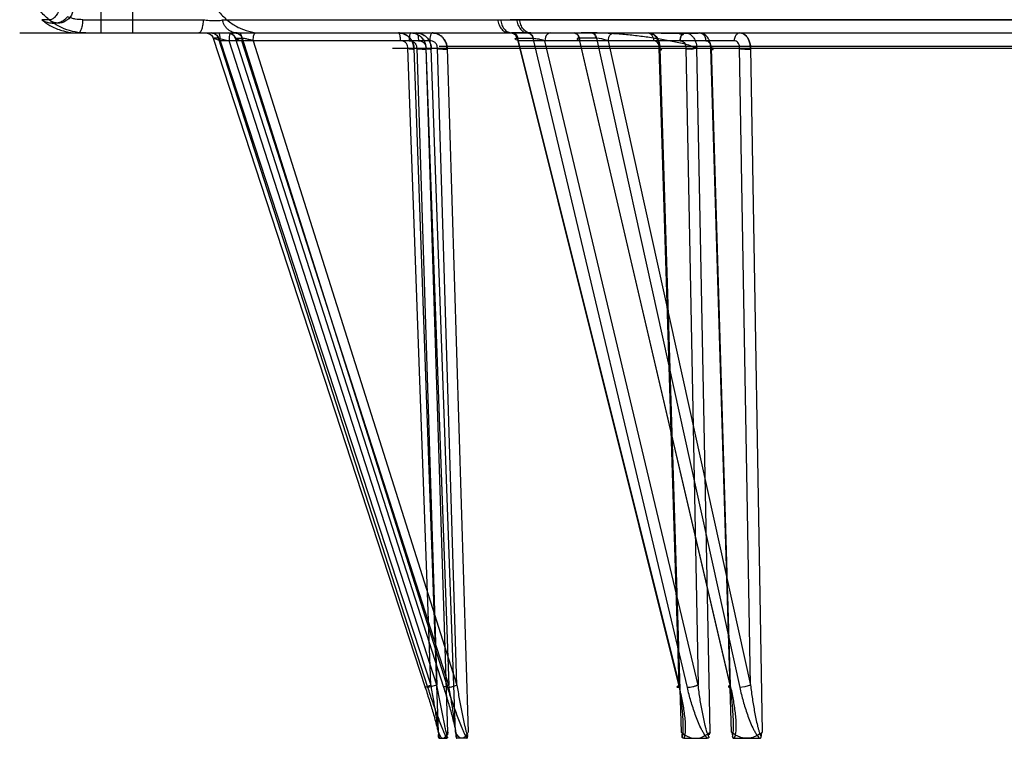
# Model space of a CAD drawing. Header units: millimetres. Extents: x 0 to 297, y 0 to 210.
# Tile 317 of 499: x 144.218 to 144.658, y 159.66 to 159.981. Entities that reach past the tile are written whole.
import ezdxf

# ---------------------------------------------------------------- set-up
doc = ezdxf.new("R2010")
doc.units = ezdxf.units.MM
doc.header["$LTSCALE"] = 16.335
doc.layers.add('INTFCLR_144815', color=7, linetype='CONTINUOUS')
doc.layers.add('INTFCLR_72935', color=7, linetype='CONTINUOUS')

msp = doc.modelspace()

# ---------------------------------------------------------------- linework, layer by layer
at = {"layer": 'INTFCLR_144815', "color": 9, "linetype": 'Continuous'}
for p, q in [((144.25424, 160.00322), (144.25425, 159.97546)), ((144.26864, 159.97546), (144.26865, 160.00322)), ((144.23127, 159.98129), (144.22801, 159.98131)), ((144.24622, 159.98137), (144.30009, 159.98137)), ((144.3087, 159.98137), (144.43292, 159.98137)), ((144.43292, 159.98137), (144.44015, 159.98137)), ((144.44015, 159.98137), (144.68541, 159.98137)), ((144.21806, 159.97546), (145.30082, 159.97546)), ((144.4379, 159.97546), (144.43779, 159.97546)), ((144.44505, 159.97546), (144.4379, 159.97546)), ((144.44517, 159.97546), (144.44505, 159.97546)), ((144.44642, 159.97546), (144.44533, 159.97546)), ((144.30767, 159.972), (144.3045, 159.97307)), ((144.30452, 159.97307), (144.39926, 159.68311)), ((144.30687, 159.97307), (144.30452, 159.97307)), ((144.40048, 159.68311), (144.30687, 159.97307)), ((144.3069, 159.97307), (144.31159, 159.972)), ((144.30767, 159.972), (144.40171, 159.68419)), ((144.40133, 159.972), (144.30767, 159.972)), ((144.4045, 159.68419), (144.31159, 159.972)), ((144.4076, 159.68311), (144.31443, 159.97307)), ((144.31443, 159.97307), (144.3175, 159.97307)), ((144.40976, 159.68419), (144.31728, 159.972)), ((144.3175, 159.97307), (144.40919, 159.68311)), ((144.32238, 159.972), (144.41339, 159.68419)), ((145.13576, 159.96945), (144.40555, 159.96945)), ((144.44022, 159.97307), (144.44027, 159.97307)), ((144.44027, 159.97307), (144.51269, 159.68311)), ((144.44027, 159.97307), (144.44742, 159.97307)), ((144.44085, 159.972), (144.51273, 159.68419)), ((144.53734, 159.972), (144.44085, 159.972)), ((144.51638, 159.68311), (144.44742, 159.97307)), ((144.44742, 159.97307), (144.44748, 159.97307)), ((144.5212, 159.68419), (144.45275, 159.972)), ((144.46807, 159.97307), (144.46801, 159.97307)), ((144.53584, 159.68311), (144.46807, 159.97307)), ((144.47574, 159.97307), (144.46807, 159.97307)), ((144.53555, 159.68419), (144.46828, 159.972)), ((144.47574, 159.97307), (144.5398, 159.68311)), ((144.4758, 159.97307), (144.47574, 159.97307)), ((144.47811, 159.97281), (144.4758, 159.97307)), ((144.48104, 159.972), (144.47811, 159.97281)), ((144.48104, 159.972), (144.54463, 159.68419)), ((144.38456, 159.96871), (144.74099, 159.96871)), ((144.40171, 159.68419), (144.39153, 159.96862)), ((144.39417, 159.96871), (144.4051, 159.66322)), ((144.39544, 159.96862), (144.4045, 159.68419)), ((144.39958, 159.96862), (144.40976, 159.68419)), ((144.40935, 159.66322), (144.39961, 159.96871)), ((144.41285, 159.66322), (144.40193, 159.96871)), ((144.41339, 159.68419), (144.40467, 159.96862)), ((144.40901, 159.96871), (144.41838, 159.66322)), ((144.51273, 159.68419), (144.50381, 159.96862)), ((144.50404, 159.96871), (144.51361, 159.66322)), ((144.51567, 159.96862), (144.5212, 159.68419)), ((144.5265, 159.66322), (144.52055, 159.96871)), ((144.53606, 159.66322), (144.52688, 159.96871)), ((144.52699, 159.96862), (144.53555, 159.68419)), ((144.54463, 159.68419), (144.5397, 159.96862)), ((144.54458, 159.96871), (144.54988, 159.66322)), ((144.4045, 159.68419), (144.40048, 159.68311)), ((144.54207, 159.68337), (144.5398, 159.68311)), ((144.54463, 159.68419), (144.54207, 159.68337))]:
    msp.add_line(p, q, dxfattribs=at)
at = {"layer": 'INTFCLR_144815', "color": 7, "linetype": 'Continuous'}
for p, q in [((144.39153, 159.96862), (144.39424, 159.96871)), ((144.39544, 159.96862), (144.39961, 159.96871)), ((144.39958, 159.96862), (144.40193, 159.96871)), ((144.39958, 159.96862), (144.40193, 159.96871)), ((144.40467, 159.96862), (144.40901, 159.96871)), ((144.50381, 159.96862), (144.50491, 159.96869)), ((144.50381, 159.96862), (144.50491, 159.96869)), ((144.51567, 159.96862), (144.52055, 159.96871)), ((144.5397, 159.96862), (144.54458, 159.96871))]:
    msp.add_line(p, q, dxfattribs=at)
at = {"layer": 'INTFCLR_144815', "color": 6, "linetype": 'Continuous'}
for p, q in [((144.40525, 159.66113), (144.4052, 159.66221)), ((144.40935, 159.66322), (144.40925, 159.66203)), ((144.41285, 159.66322), (144.41299, 159.66203)), ((144.41819, 159.66113), (144.41825, 159.66221)), ((144.40525, 159.66112), (144.40525, 159.66113)), ((144.40525, 159.6611), (144.40525, 159.66111)), ((144.40525, 159.66107), (144.40525, 159.66108)), ((144.4055, 159.66046), (144.40896, 159.66046)), ((144.4092, 159.6611), (144.4092, 159.66109)), ((144.4092, 159.66107), (144.4092, 159.66106)), ((144.4092, 159.66104), (144.4092, 159.66104)), ((144.4092, 159.66103), (144.4092, 159.66102)), ((144.4092, 159.66101), (144.4092, 159.661)), ((144.4092, 159.66099), (144.4092, 159.66098)), ((144.41304, 159.66113), (144.41304, 159.66113)), ((144.41304, 159.66112), (144.41304, 159.66112)), ((144.41305, 159.66111), (144.41305, 159.66111)), ((144.41305, 159.66109), (144.41305, 159.66109)), ((144.41305, 159.66108), (144.41305, 159.66107)), ((144.41305, 159.66107), (144.41305, 159.66106)), ((144.41305, 159.66105), (144.41305, 159.66104)), ((144.41305, 159.66104), (144.41305, 159.66103)), ((144.41305, 159.66102), (144.41305, 159.66101)), ((144.41309, 159.6608), (144.41309, 159.66078)), ((144.41786, 159.66046), (144.41337, 159.66046)), ((144.51481, 159.66046), (144.5253, 159.66046)), ((144.52605, 159.6611), (144.52605, 159.66109)), ((144.53734, 159.66046), (144.5486, 159.66046))]:
    msp.add_line(p, q, dxfattribs=at)
for points in [[(144.4055, 159.66046), (144.40548, 159.66047), (144.40547, 159.66047), (144.40546, 159.66047), (144.40545, 159.66048), (144.40544, 159.66048), (144.40542, 159.66049), (144.40541, 159.6605), (144.4054, 159.66051), (144.40539, 159.66052), (144.40538, 159.66053), (144.40538, 159.66054), (144.40537, 159.66055), (144.40536, 159.66057), (144.40535, 159.66058), (144.40534, 159.6606), (144.40534, 159.66061), (144.40533, 159.66063), (144.40532, 159.66065), (144.40532, 159.66066), (144.40531, 159.66068), (144.40531, 159.6607), (144.4053, 159.66072), (144.4053, 159.66073), (144.40529, 159.66075), (144.40529, 159.66077), (144.40528, 159.66079), (144.40528, 159.66081), (144.40528, 159.66083), (144.40528, 159.66085), (144.40527, 159.66086), (144.40527, 159.66088), (144.40527, 159.6609), (144.40527, 159.66092), (144.40526, 159.66093), (144.40526, 159.66095), (144.40526, 159.66097), (144.40526, 159.66098), (144.40526, 159.661), (144.40526, 159.66101), (144.40526, 159.66103), (144.40525, 159.66104), (144.40525, 159.66106)], [(144.40919, 159.66095), (144.40919, 159.66094), (144.40919, 159.66092), (144.40919, 159.66091), (144.40919, 159.6609), (144.40919, 159.66089), (144.40919, 159.66088), (144.40918, 159.66087), (144.40918, 159.66086), (144.40918, 159.66085), (144.40918, 159.66083), (144.40918, 159.66082), (144.40917, 159.66081), (144.40917, 159.6608), (144.40917, 159.66078), (144.40917, 159.66077), (144.40916, 159.66076), (144.40916, 159.66075), (144.40916, 159.66073), (144.40915, 159.66072), (144.40915, 159.66071), (144.40915, 159.66069), (144.40914, 159.66068), (144.40914, 159.66067), (144.40913, 159.66065), (144.40913, 159.66064), (144.40913, 159.66063), (144.40912, 159.66062), (144.40911, 159.6606), (144.40911, 159.66059), (144.4091, 159.66058), (144.4091, 159.66057), (144.40909, 159.66056), (144.40908, 159.66055), (144.40908, 159.66054), (144.40907, 159.66053), (144.40906, 159.66052), (144.40905, 159.66051), (144.40905, 159.6605), (144.40904, 159.6605), (144.40903, 159.66049), (144.40902, 159.66048), (144.40901, 159.66048), (144.409, 159.66047), (144.40899, 159.66047), (144.40898, 159.66047), (144.40897, 159.66047), (144.40896, 159.66046)], [(144.4092, 159.66097), (144.4092, 159.66097), (144.40919, 159.66096)], [(144.40921, 159.66113), (144.40921, 159.66113), (144.40921, 159.66112), (144.40921, 159.66112), (144.40921, 159.66111)], [(144.41305, 159.661), (144.41305, 159.66099), (144.41306, 159.66098), (144.41306, 159.66097), (144.41306, 159.66097), (144.41306, 159.66096), (144.41306, 159.66095), (144.41306, 159.66094), (144.41306, 159.66092), (144.41307, 159.66091), (144.41307, 159.6609), (144.41307, 159.66089), (144.41307, 159.66088), (144.41307, 159.66087), (144.41307, 159.66086), (144.41308, 159.66085), (144.41308, 159.66083), (144.41308, 159.66082), (144.41309, 159.66081), (144.41309, 159.6608)], [(144.41309, 159.66078), (144.41309, 159.66077), (144.4131, 159.66076), (144.4131, 159.66075), (144.41311, 159.66073), (144.41311, 159.66072), (144.41312, 159.66071), (144.41312, 159.66069), (144.41313, 159.66068), (144.41313, 159.66067), (144.41314, 159.66065), (144.41314, 159.66064), (144.41315, 159.66063), (144.41316, 159.66062), (144.41316, 159.6606), (144.41317, 159.66059), (144.41318, 159.66058), (144.41319, 159.66057), (144.41319, 159.66056), (144.4132, 159.66055), (144.41321, 159.66054), (144.41322, 159.66053), (144.41323, 159.66052), (144.41324, 159.66051), (144.41325, 159.6605), (144.41326, 159.6605), (144.41327, 159.66049), (144.41329, 159.66048), (144.4133, 159.66048), (144.41331, 159.66047), (144.41332, 159.66047), (144.41334, 159.66047), (144.41335, 159.66047), (144.41337, 159.66046)], [(144.41786, 159.66046), (144.41788, 159.66047), (144.4179, 159.66047), (144.41791, 159.66047), (144.41793, 159.66048), (144.41794, 159.66048), (144.41796, 159.66049), (144.41797, 159.6605), (144.41799, 159.66051), (144.418, 159.66052), (144.41801, 159.66053), (144.41802, 159.66054), (144.41803, 159.66055), (144.41804, 159.66057), (144.41805, 159.66058), (144.41806, 159.6606), (144.41807, 159.66061), (144.41808, 159.66063), (144.41809, 159.66065), (144.4181, 159.66066), (144.41811, 159.66068), (144.41811, 159.6607), (144.41812, 159.66072), (144.41812, 159.66073), (144.41813, 159.66075), (144.41814, 159.66077), (144.41814, 159.66079), (144.41815, 159.66081), (144.41815, 159.66083), (144.41815, 159.66085), (144.41816, 159.66086), (144.41816, 159.66088), (144.41816, 159.6609), (144.41817, 159.66092), (144.41817, 159.66093), (144.41817, 159.66095), (144.41817, 159.66097), (144.41817, 159.66098), (144.41818, 159.661), (144.41818, 159.66101), (144.41818, 159.66103), (144.41818, 159.66104)], [(144.41818, 159.66106), (144.41818, 159.66107), (144.41818, 159.66108), (144.41818, 159.6611), (144.41818, 159.66111), (144.41819, 159.66112), (144.41819, 159.66113)], [(144.51481, 159.66046), (144.51477, 159.66047), (144.51473, 159.66047), (144.51469, 159.66047), (144.51466, 159.66048), (144.51462, 159.66048), (144.51459, 159.66049), (144.51456, 159.6605), (144.51453, 159.66051), (144.5145, 159.66052), (144.51447, 159.66053), (144.51444, 159.66054), (144.51441, 159.66055), (144.51439, 159.66057), (144.51437, 159.66058), (144.51434, 159.6606), (144.51432, 159.66061), (144.5143, 159.66063), (144.51428, 159.66065), (144.51426, 159.66066), (144.51425, 159.66068), (144.51423, 159.6607), (144.51422, 159.66072), (144.5142, 159.66073), (144.51419, 159.66075), (144.51418, 159.66077), (144.51416, 159.66079), (144.51415, 159.66081), (144.51414, 159.66083), (144.51414, 159.66085), (144.51413, 159.66086), (144.51412, 159.66088), (144.51411, 159.6609), (144.51411, 159.66092), (144.5141, 159.66093), (144.5141, 159.66095), (144.51409, 159.66097), (144.51409, 159.66098), (144.51408, 159.661), (144.51408, 159.66101), (144.51408, 159.66103), (144.51407, 159.66104), (144.51407, 159.66106), (144.51407, 159.66107), (144.51406, 159.66108), (144.51406, 159.6611), (144.51406, 159.66111), (144.51406, 159.66112), (144.51406, 159.66113)], [(144.52604, 159.66107), (144.52604, 159.66106), (144.52604, 159.66105), (144.52604, 159.66104), (144.52604, 159.66104), (144.52604, 159.66103), (144.52603, 159.66102), (144.52603, 159.66101), (144.52603, 159.661), (144.52603, 159.66099), (144.52602, 159.66098), (144.52602, 159.66097), (144.52602, 159.66097), (144.52602, 159.66096), (144.52601, 159.66095), (144.52601, 159.66094), (144.52601, 159.66092), (144.526, 159.66091), (144.526, 159.6609), (144.526, 159.66089), (144.52599, 159.66088), (144.52599, 159.66087), (144.52598, 159.66086), (144.52598, 159.66085), (144.52597, 159.66083), (144.52596, 159.66082), (144.52596, 159.66081), (144.52595, 159.6608), (144.52594, 159.66078), (144.52593, 159.66077), (144.52593, 159.66076), (144.52592, 159.66075), (144.52591, 159.66073), (144.5259, 159.66072), (144.52589, 159.66071), (144.52588, 159.66069), (144.52586, 159.66068), (144.52585, 159.66067), (144.52584, 159.66065), (144.52582, 159.66064), (144.52581, 159.66063), (144.52579, 159.66062), (144.52578, 159.6606), (144.52576, 159.66059), (144.52574, 159.66058), (144.52572, 159.66057), (144.5257, 159.66056), (144.52568, 159.66055), (144.52566, 159.66054), (144.52564, 159.66053), (144.52562, 159.66052), (144.52559, 159.66051), (144.52557, 159.6605), (144.52554, 159.6605), (144.52552, 159.66049), (144.52549, 159.66048), (144.52546, 159.66048), (144.52543, 159.66047), (144.5254, 159.66047), (144.52537, 159.66047), (144.52534, 159.66047), (144.5253, 159.66046)], [(144.52605, 159.66109), (144.52604, 159.66108), (144.52604, 159.66107)], [(144.52605, 159.66113), (144.52605, 159.66113), (144.52605, 159.66112), (144.52605, 159.66112), (144.52605, 159.66111)], [(144.53654, 159.66113), (144.53654, 159.66113), (144.53654, 159.66112), (144.53654, 159.66112), (144.53654, 159.66111), (144.53654, 159.66111)], [(144.53654, 159.66109), (144.53655, 159.66109), (144.53655, 159.66108), (144.53655, 159.66107), (144.53655, 159.66107), (144.53655, 159.66106), (144.53655, 159.66105), (144.53655, 159.66104), (144.53656, 159.66104), (144.53656, 159.66103), (144.53656, 159.66102), (144.53656, 159.66101), (144.53656, 159.661), (144.53657, 159.66099), (144.53657, 159.66098), (144.53657, 159.66097), (144.53657, 159.66097), (144.53658, 159.66096), (144.53658, 159.66095), (144.53658, 159.66094), (144.53659, 159.66092), (144.53659, 159.66091), (144.5366, 159.6609), (144.5366, 159.66089), (144.5366, 159.66088), (144.53661, 159.66087), (144.53662, 159.66086), (144.53662, 159.66085), (144.53663, 159.66083), (144.53663, 159.66082), (144.53664, 159.66081), (144.53665, 159.6608), (144.53666, 159.66078), (144.53667, 159.66077), (144.53667, 159.66076), (144.53668, 159.66075), (144.53669, 159.66073), (144.53671, 159.66072), (144.53672, 159.66071), (144.53673, 159.66069), (144.53674, 159.66068), (144.53676, 159.66067), (144.53677, 159.66065), (144.53678, 159.66064), (144.5368, 159.66063), (144.53682, 159.66062), (144.53683, 159.6606), (144.53685, 159.66059), (144.53687, 159.66058), (144.53689, 159.66057), (144.53691, 159.66056), (144.53693, 159.66055), (144.53696, 159.66054), (144.53698, 159.66053), (144.537, 159.66052), (144.53703, 159.66051), (144.53706, 159.6605), (144.53708, 159.6605), (144.53711, 159.66049), (144.53714, 159.66048), (144.53717, 159.66048), (144.5372, 159.66047), (144.53724, 159.66047), (144.53727, 159.66047), (144.53731, 159.66047), (144.53734, 159.66046)], [(144.5486, 159.66046), (144.54864, 159.66047), (144.54868, 159.66047), (144.54872, 159.66047), (144.54876, 159.66048), (144.5488, 159.66048), (144.54883, 159.66049), (144.54887, 159.6605), (144.5489, 159.66051), (144.54893, 159.66052), (144.54896, 159.66053), (144.54899, 159.66054), (144.54902, 159.66055), (144.54905, 159.66057), (144.54907, 159.66058), (144.5491, 159.6606), (144.54912, 159.66061), (144.54914, 159.66063), (144.54916, 159.66065), (144.54918, 159.66066), (144.5492, 159.66068), (144.54922, 159.6607), (144.54923, 159.66072), (144.54925, 159.66073), (144.54926, 159.66075), (144.54928, 159.66077), (144.54929, 159.66079), (144.5493, 159.66081), (144.54931, 159.66083), (144.54932, 159.66085), (144.54933, 159.66086), (144.54934, 159.66088), (144.54934, 159.6609), (144.54935, 159.66092), (144.54936, 159.66093), (144.54936, 159.66095), (144.54937, 159.66097), (144.54937, 159.66098), (144.54938, 159.661), (144.54938, 159.66101), (144.54938, 159.66103), (144.54939, 159.66104), (144.54939, 159.66106), (144.54939, 159.66107), (144.54939, 159.66108), (144.5494, 159.6611), (144.5494, 159.66111), (144.5494, 159.66112), (144.5494, 159.66113)]]:
    msp.add_lwpolyline(points, dxfattribs=at)
at = {"layer": 'INTFCLR_144815', "color": 9, "linetype": 'Continuous'}
for points, knots in [([(144.24758, 159.97546), (144.24599, 159.97546), (144.2427, 159.97577), (144.23784, 159.9772), (144.23316, 159.97968), (144.22895, 159.98313), (144.22549, 159.98739), (144.22294, 159.99218), (144.22138, 159.9972), (144.22095, 160.00061), (144.22088, 160.00227)], [0, 0, 0, 0, 0.114344, 0.23554, 0.362271, 0.49263, 0.624216, 0.754317, 0.880321, 1, 1, 1, 1]), ([(144.23854, 160.00217), (144.23851, 160.00064), (144.23841, 159.99874), (144.23819, 159.99648), (144.23802, 159.99506), (144.23777, 159.99335), (144.2374, 159.99141), (144.23687, 159.98913), (144.23624, 159.98707), (144.23549, 159.98528), (144.2348, 159.98392), (144.23391, 159.9826), (144.23266, 159.98153), (144.2317, 159.98128), (144.23127, 159.98129)], [0, 0, 0, 0, 0.196594, 0.244164, 0.291096, 0.381062, 0.465492, 0.544562, 0.682215, 0.741184, 0.793241, 0.87866, 0.944484, 1, 1, 1, 1]), ([(144.30067, 160.00322), (144.30068, 160.00152), (144.301, 159.99804), (144.30239, 159.99287), (144.30477, 159.98791), (144.30809, 159.98348), (144.31216, 159.97987), (144.31674, 159.97728), (144.32151, 159.97579), (144.32472, 159.97546), (144.32628, 159.97546)], [0, 0, 0, 0, 0.121672, 0.249805, 0.381689, 0.514205, 0.644343, 0.769663, 0.888518, 1, 1, 1, 1]), ([(144.24202, 159.98683), (144.24202, 159.98627), (144.24189, 159.98508), (144.24123, 159.98333), (144.24003, 159.9817), (144.23835, 159.98045), (144.23638, 159.97981), (144.23441, 159.9798), (144.23267, 159.98033), (144.23169, 159.98094), (144.23127, 159.98128)], [0, 0, 0, 0, 0.110906, 0.234977, 0.368794, 0.506982, 0.643548, 0.773351, 0.892823, 1, 1, 1, 1]), ([(144.24622, 159.98137), (144.24511, 159.98137), (144.24344, 159.98151), (144.24116, 159.98202), (144.23998, 159.98241), (144.23935, 159.98266)], [0, 0, 0, 0, 0.472987, 0.70899, 1, 1, 1, 1]), ([(144.22801, 159.98131), (144.22855, 159.98086), (144.2294, 159.98021), (144.2306, 159.97942), (144.23232, 159.97837), (144.23464, 159.97725), (144.23743, 159.97634), (144.24049, 159.97566), (144.24272, 159.97546), (144.2442, 159.97546)], [0, 0, 0, 0, 0.119625, 0.182795, 0.245769, 0.46457, 0.620578, 0.74699, 1, 1, 1, 1]), ([(144.24622, 159.98137), (144.24618, 159.98061), (144.24606, 159.97919), (144.24562, 159.97732), (144.24512, 159.976), (144.24446, 159.97546), (144.2442, 159.97546)], [0, 0, 0, 0, 0.347872, 0.658959, 0.877636, 1, 1, 1, 1]), ([(144.30009, 159.98137), (144.30006, 159.98061), (144.29996, 159.97951), (144.2996, 159.97772), (144.29926, 159.97641), (144.29843, 159.97546), (144.29807, 159.97546)], [0, 0, 0, 0, 0.348841, 0.513651, 0.835168, 1, 1, 1, 1]), ([(144.30009, 159.98137), (144.30054, 159.9813), (144.30144, 159.98118), (144.30278, 159.98105), (144.3041, 159.98097), (144.30533, 159.98093), (144.30686, 159.98099), (144.30803, 159.98103), (144.3087, 159.98137)], [0, 0, 0, 0, 0.156466, 0.314065, 0.468054, 0.611874, 0.741624, 1, 1, 1, 1]), ([(144.31528, 159.97546), (144.31452, 159.97546), (144.31335, 159.97568), (144.31192, 159.97637), (144.31092, 159.97712), (144.31007, 159.97804), (144.30919, 159.97941), (144.30882, 159.98059), (144.3087, 159.98137)], [0, 0, 0, 0, 0.236557, 0.363034, 0.49266, 0.623444, 0.753166, 1, 1, 1, 1]), ([(144.43168, 159.98137), (144.43177, 159.9806), (144.43214, 159.97908), (144.43327, 159.97712), (144.4349, 159.97578), (144.43619, 159.97546), (144.43679, 159.97546)], [0, 0, 0, 0, 0.274485, 0.545921, 0.789531, 1, 1, 1, 1]), ([(144.43292, 159.98137), (144.43301, 159.98061), (144.43337, 159.97911), (144.43447, 159.97717), (144.43605, 159.97583), (144.43732, 159.97548), (144.4379, 159.97546)], [0, 0, 0, 0, 0.274525, 0.545792, 0.789512, 1, 1, 1, 1]), ([(144.44015, 159.98137), (144.44024, 159.98061), (144.44059, 159.97912), (144.44167, 159.97718), (144.44322, 159.97583), (144.44447, 159.97548), (144.44505, 159.97546)], [0, 0, 0, 0, 0.276278, 0.548344, 0.791333, 1, 1, 1, 1]), ([(144.44642, 159.97546), (144.44584, 159.97546), (144.44456, 159.97578), (144.44298, 159.97713), (144.44187, 159.97909), (144.44151, 159.9806), (144.44142, 159.98137)], [0, 0, 0, 0, 0.207998, 0.450597, 0.723126, 1, 1, 1, 1]), ([(144.30125, 159.97546), (144.30159, 159.97546), (144.30231, 159.97535), (144.3036, 159.9747), (144.30428, 159.97375), (144.3045, 159.97307)], [0, 0, 0, 0, 0.243107, 0.500065, 1, 1, 1, 1]), ([(144.30128, 159.97546), (144.30198, 159.97546), (144.30343, 159.97499), (144.3043, 159.97375), (144.30452, 159.97308)], [0, 0, 0, 0, 0.497091, 1, 1, 1, 1]), ([(144.30687, 159.97307), (144.30666, 159.97375), (144.30579, 159.97499), (144.30434, 159.97546), (144.30364, 159.97546)], [0, 0, 0, 0, 0.503624, 1, 1, 1, 1]), ([(144.30368, 159.97546), (144.30438, 159.97546), (144.30582, 159.97499), (144.30668, 159.97375), (144.3069, 159.97307)], [0, 0, 0, 0, 0.495475, 1, 1, 1, 1]), ([(144.30767, 159.972), (144.30767, 159.97242), (144.30762, 159.97344), (144.30748, 159.97448), (144.30712, 159.97546), (144.30688, 159.97546)], [0, 0, 0, 0, 0.35171, 0.80538, 1, 1, 1, 1]), ([(144.31121, 159.97546), (144.3119, 159.97546), (144.31334, 159.97499), (144.31419, 159.97375), (144.31441, 159.97307)], [0, 0, 0, 0, 0.494815, 1, 1, 1, 1]), ([(144.31443, 159.97307), (144.31422, 159.97374), (144.31338, 159.97498), (144.31195, 159.97546), (144.31126, 159.97546)], [0, 0, 0, 0, 0.506264, 1, 1, 1, 1]), ([(144.31238, 159.97546), (144.31225, 159.97546), (144.31196, 159.97508), (144.31169, 159.97395), (144.31159, 159.97282), (144.31159, 159.972)], [0, 0, 0, 0, 0.103117, 0.326022, 1, 1, 1, 1]), ([(144.31432, 159.97546), (144.31501, 159.97546), (144.31644, 159.97498), (144.31728, 159.97374), (144.3175, 159.97307)], [0, 0, 0, 0, 0.493736, 1, 1, 1, 1]), ([(144.31437, 159.97546), (144.31471, 159.97546), (144.31541, 159.97535), (144.31666, 159.97469), (144.31731, 159.97374), (144.31752, 159.97307)], [0, 0, 0, 0, 0.241169, 0.496266, 1, 1, 1, 1]), ([(144.31625, 159.97546), (144.31667, 159.97546), (144.3172, 159.97385), (144.31728, 159.97282), (144.31728, 159.972)], [0, 0, 0, 0, 0.334641, 1, 1, 1, 1]), ([(144.32238, 159.972), (144.32238, 159.97242), (144.32245, 159.97343), (144.32261, 159.97456), (144.32314, 159.97546), (144.3234, 159.97546)], [0, 0, 0, 0, 0.342177, 0.788271, 1, 1, 1, 1]), ([(144.38733, 159.97546), (144.3875, 159.97546), (144.38784, 159.9748), (144.38803, 159.97371), (144.38811, 159.97263), (144.38811, 159.972)], [0, 0, 0, 0, 0.144714, 0.478207, 1, 1, 1, 1]), ([(144.39282, 159.97546), (144.39265, 159.97546), (144.3923, 159.9748), (144.39212, 159.97371), (144.39204, 159.97263), (144.39204, 159.972)], [0, 0, 0, 0, 0.144714, 0.478207, 1, 1, 1, 1]), ([(144.39521, 159.97546), (144.39562, 159.97546), (144.39616, 159.97385), (144.39623, 159.97282), (144.39623, 159.972)], [0, 0, 0, 0, 0.334641, 1, 1, 1, 1]), ([(144.40235, 159.97546), (144.40194, 159.97546), (144.4014, 159.97385), (144.40133, 159.97282), (144.40133, 159.972)], [0, 0, 0, 0, 0.334641, 1, 1, 1, 1]), ([(144.43779, 159.97546), (144.43804, 159.97546), (144.43922, 159.97519), (144.43999, 159.97398), (144.44022, 159.97307)], [0, 0, 0, 0, 0.209707, 1, 1, 1, 1]), ([(144.44027, 159.97307), (144.4402, 159.97339), (144.43983, 159.97448), (144.43874, 159.97544), (144.4379, 159.97546)], [0, 0, 0, 0, 0.283607, 1, 1, 1, 1]), ([(144.44085, 159.972), (144.44085, 159.97243), (144.44073, 159.97329), (144.44016, 159.97469), (144.43912, 159.97546), (144.43847, 159.97546)], [0, 0, 0, 0, 0.284197, 0.56811, 1, 1, 1, 1]), ([(144.44505, 159.97546), (144.44559, 159.97545), (144.44675, 159.97483), (144.44727, 159.9737), (144.44742, 159.97307)], [0, 0, 0, 0, 0.455555, 1, 1, 1, 1]), ([(144.44517, 159.97546), (144.44569, 159.97545), (144.44684, 159.97482), (144.44733, 159.9737), (144.44748, 159.97307)], [0, 0, 0, 0, 0.451821, 1, 1, 1, 1]), ([(144.45513, 159.97546), (144.45466, 159.97546), (144.45317, 159.97471), (144.45275, 159.97303), (144.45275, 159.972)], [0, 0, 0, 0, 0.313641, 1, 1, 1, 1]), ([(144.46568, 159.97546), (144.46621, 159.97546), (144.46738, 159.97484), (144.46786, 159.9737), (144.46801, 159.97307)], [0, 0, 0, 0, 0.447589, 1, 1, 1, 1]), ([(144.46572, 159.97546), (144.46604, 159.97546), (144.46676, 159.97527), (144.46762, 159.97445), (144.46816, 159.9733), (144.46828, 159.97243), (144.46828, 159.972)], [0, 0, 0, 0, 0.204923, 0.449963, 0.726395, 1, 1, 1, 1]), ([(144.46807, 159.97307), (144.468, 159.9734), (144.46767, 159.97446), (144.46661, 159.97546), (144.46581, 159.97546)], [0, 0, 0, 0, 0.292825, 1, 1, 1, 1]), ([(144.47574, 159.97307), (144.47566, 159.9734), (144.47533, 159.97446), (144.47428, 159.97546), (144.47347, 159.97546)], [0, 0, 0, 0, 0.292825, 1, 1, 1, 1]), ([(144.4736, 159.97546), (144.47384, 159.97546), (144.47498, 159.97518), (144.47561, 159.97395), (144.4758, 159.97307)], [0, 0, 0, 0, 0.209539, 1, 1, 1, 1]), ([(144.48104, 159.972), (144.48104, 159.97243), (144.48117, 159.9733), (144.4818, 159.97473), (144.48291, 159.97546), (144.48359, 159.97546)], [0, 0, 0, 0, 0.27707, 0.557002, 1, 1, 1, 1]), ([(144.49885, 159.97546), (144.4995, 159.97546), (144.50092, 159.97441), (144.50123, 159.97285), (144.50123, 159.972)], [0, 0, 0, 0, 0.434497, 1, 1, 1, 1]), ([(144.52203, 159.97546), (144.52253, 159.97546), (144.52345, 159.97504), (144.52435, 159.97373), (144.52458, 159.97264), (144.52459, 159.972)], [0, 0, 0, 0, 0.320049, 0.585466, 1, 1, 1, 1]), ([(144.5399, 159.97546), (144.5394, 159.97546), (144.53847, 159.97504), (144.53757, 159.97373), (144.53734, 159.97264), (144.53734, 159.972)], [0, 0, 0, 0, 0.320049, 0.585466, 1, 1, 1, 1]), ([(144.31441, 159.97307), (144.31437, 159.97307), (144.31427, 159.97307), (144.31439, 159.97294), (144.31457, 159.97289), (144.31491, 159.97273), (144.31536, 159.97258), (144.31616, 159.97232), (144.31682, 159.97213), (144.31728, 159.972)], [0, 0, 0, 0, 0.033052, 0.055554, 0.120786, 0.229163, 0.377368, 0.559793, 1, 1, 1, 1]), ([(144.31441, 159.97307), (144.31437, 159.97307), (144.31427, 159.97307), (144.31439, 159.97294), (144.31457, 159.97289), (144.31491, 159.97273), (144.31536, 159.97258), (144.31616, 159.97232), (144.31682, 159.97213), (144.31728, 159.972)], [0, 0, 0, 0, 0.033052, 0.055554, 0.120786, 0.229163, 0.377368, 0.559793, 1, 1, 1, 1]), ([(144.32238, 159.972), (144.32187, 159.97214), (144.32087, 159.97241), (144.31926, 159.97278), (144.31815, 159.97307), (144.31752, 159.97307)], [0, 0, 0, 0, 0.3192, 0.619999, 1, 1, 1, 1]), ([(144.39153, 159.96862), (144.39154, 159.96878), (144.39151, 159.96931), (144.39127, 159.97025), (144.39029, 159.97159), (144.38894, 159.97205), (144.38811, 159.972)], [0, 0, 0, 0, 0.089805, 0.298075, 0.532533, 1, 1, 1, 1]), ([(144.39204, 159.972), (144.39225, 159.97201), (144.39289, 159.97199), (144.39393, 159.97163), (144.39512, 159.97056), (144.39548, 159.96935), (144.39544, 159.96862)], [0, 0, 0, 0, 0.120951, 0.357986, 0.592109, 1, 1, 1, 1]), ([(144.39623, 159.972), (144.39644, 159.97201), (144.39708, 159.97199), (144.39809, 159.97163), (144.39927, 159.97055), (144.39963, 159.96935), (144.39958, 159.96862)], [0, 0, 0, 0, 0.119661, 0.354934, 0.589019, 1, 1, 1, 1]), ([(144.40467, 159.96862), (144.40468, 159.96878), (144.40465, 159.96931), (144.40442, 159.97024), (144.40347, 159.97158), (144.40215, 159.97205), (144.40133, 159.972)], [0, 0, 0, 0, 0.09078, 0.300856, 0.535856, 1, 1, 1, 1]), ([(144.44085, 159.972), (144.44053, 159.97212), (144.4401, 159.97228), (144.43965, 159.97257), (144.43946, 159.97271), (144.43941, 159.97291), (144.4396, 159.97302), (144.43986, 159.97306), (144.44009, 159.97307), (144.44022, 159.97307)], [0, 0, 0, 0, 0.403257, 0.539086, 0.628046, 0.680668, 0.742778, 0.84781, 1, 1, 1, 1]), ([(144.44748, 159.97307), (144.44786, 159.97307), (144.44871, 159.973), (144.45004, 159.97277), (144.45142, 159.97244), (144.45232, 159.97215), (144.45275, 159.972)], [0, 0, 0, 0, 0.211063, 0.473065, 0.749116, 1, 1, 1, 1]), ([(144.46801, 159.97307), (144.46777, 159.97307), (144.46746, 159.97306), (144.4671, 159.97293), (144.46703, 159.97262), (144.46761, 159.97231), (144.46799, 159.97211), (144.46828, 159.972)], [0, 0, 0, 0, 0.292167, 0.370928, 0.425539, 0.622302, 1, 1, 1, 1]), ([(144.50381, 159.96862), (144.50382, 159.96878), (144.50379, 159.9693), (144.50362, 159.97021), (144.50297, 159.97147), (144.50188, 159.97205), (144.50123, 159.972)], [0, 0, 0, 0, 0.102408, 0.33664, 0.583027, 1, 1, 1, 1]), ([(144.51313, 159.972), (144.51377, 159.97205), (144.51486, 159.97147), (144.51556, 159.97007), (144.51569, 159.96914), (144.51567, 159.96862)], [0, 0, 0, 0, 0.41707, 0.663384, 1, 1, 1, 1]), ([(144.52459, 159.972), (144.5252, 159.97205), (144.52623, 159.97144), (144.52688, 159.97006), (144.52701, 159.96914), (144.52699, 159.96862)], [0, 0, 0, 0, 0.405439, 0.655111, 1, 1, 1, 1]), ([(144.5397, 159.96862), (144.53971, 159.96878), (144.5397, 159.9693), (144.53955, 159.9702), (144.53898, 159.97144), (144.53795, 159.97205), (144.53734, 159.972)], [0, 0, 0, 0, 0.105667, 0.346277, 0.595397, 1, 1, 1, 1]), ([(144.39926, 159.68311), (144.39923, 159.68311), (144.39915, 159.68311), (144.39924, 159.68323), (144.3994, 159.68329), (144.39969, 159.68344), (144.4001, 159.6836), (144.40078, 159.68387), (144.40133, 159.68406), (144.40171, 159.68419)], [0, 0, 0, 0, 0.030971, 0.052182, 0.118147, 0.231753, 0.389156, 0.57871, 1, 1, 1, 1]), ([(144.39926, 159.68311), (144.39923, 159.68311), (144.39915, 159.68311), (144.39924, 159.68323), (144.3994, 159.68329), (144.39969, 159.68344), (144.4001, 159.6836), (144.40078, 159.68387), (144.40133, 159.68406), (144.40171, 159.68419)], [0, 0, 0, 0, 0.030971, 0.052182, 0.118147, 0.231753, 0.389156, 0.57871, 1, 1, 1, 1]), ([(144.40171, 159.68419), (144.40208, 159.68216), (144.40261, 159.67912), (144.4033, 159.67508), (144.40379, 159.67207), (144.40426, 159.6691), (144.40462, 159.66666), (144.40488, 159.66474), (144.40509, 159.66307), (144.40524, 159.66187), (144.40525, 159.66113)], [0, 0, 0, 0, 0.264974, 0.396856, 0.527497, 0.656487, 0.783244, 0.84538, 0.905174, 1, 1, 1, 1]), ([(144.40921, 159.66113), (144.40881, 159.6623), (144.40845, 159.66399), (144.40786, 159.66664), (144.40735, 159.66909), (144.40655, 159.67308), (144.40559, 159.67812), (144.40486, 159.68216), (144.4045, 159.68419)], [0, 0, 0, 0, 0.156893, 0.219136, 0.346386, 0.476085, 0.737365, 1, 1, 1, 1]), ([(144.40976, 159.68419), (144.40957, 159.68412), (144.4092, 159.68399), (144.40862, 159.68377), (144.40803, 159.68352), (144.4077, 159.68338), (144.40737, 159.68313), (144.40755, 159.68311), (144.4076, 159.68311)], [0, 0, 0, 0, 0.219366, 0.430371, 0.700316, 0.875747, 0.940821, 1, 1, 1, 1]), ([(144.40976, 159.68419), (144.40957, 159.68412), (144.4092, 159.68399), (144.40862, 159.68377), (144.40803, 159.68352), (144.4077, 159.68338), (144.40737, 159.68313), (144.40755, 159.68311), (144.4076, 159.68311)], [0, 0, 0, 0, 0.219366, 0.430371, 0.700316, 0.875747, 0.940821, 1, 1, 1, 1]), ([(144.40919, 159.68311), (144.40975, 159.6831), (144.41074, 159.6834), (144.41213, 159.68377), (144.41298, 159.68405), (144.41339, 159.68419)], [0, 0, 0, 0, 0.387723, 0.699632, 1, 1, 1, 1]), ([(144.41304, 159.66113), (144.41308, 159.66233), (144.41285, 159.664), (144.41255, 159.66664), (144.41221, 159.6691), (144.41162, 159.67309), (144.41081, 159.67813), (144.41012, 159.68216), (144.40976, 159.68419)], [0, 0, 0, 0, 0.153971, 0.215808, 0.342736, 0.472574, 0.735103, 1, 1, 1, 1]), ([(144.41339, 159.68419), (144.41374, 159.68216), (144.41428, 159.67911), (144.41504, 159.67507), (144.41562, 159.67207), (144.41623, 159.6691), (144.41675, 159.66665), (144.41719, 159.66474), (144.41761, 159.66306), (144.41791, 159.66185), (144.41819, 159.66113)], [0, 0, 0, 0, 0.262498, 0.393514, 0.523585, 0.652368, 0.779419, 0.841981, 0.902478, 1, 1, 1, 1]), ([(144.51269, 159.68311), (144.51245, 159.68311), (144.51211, 159.68306), (144.51157, 159.68344), (144.51215, 159.68392), (144.51248, 159.68407), (144.51273, 159.68419)], [0, 0, 0, 0, 0.299788, 0.450758, 0.649196, 1, 1, 1, 1]), ([(144.51273, 159.68419), (144.51301, 159.68216), (144.5134, 159.67912), (144.51383, 159.67508), (144.5141, 159.67207), (144.5143, 159.6691), (144.5144, 159.66666), (144.51442, 159.66474), (144.51437, 159.66306), (144.5143, 159.66183), (144.51406, 159.66113)], [0, 0, 0, 0, 0.26495, 0.396654, 0.527025, 0.655677, 0.782085, 0.844097, 0.903884, 1, 1, 1, 1]), ([(144.5212, 159.68419), (144.52085, 159.68403), (144.52005, 159.68374), (144.51846, 159.68331), (144.51719, 159.6831), (144.51638, 159.68311)], [0, 0, 0, 0, 0.229217, 0.512255, 1, 1, 1, 1]), ([(144.52605, 159.66113), (144.52538, 159.66221), (144.52494, 159.66397), (144.52422, 159.66663), (144.52367, 159.66909), (144.52288, 159.67307), (144.52203, 159.67811), (144.52146, 159.68216), (144.5212, 159.68419)], [0, 0, 0, 0, 0.161363, 0.223969, 0.351273, 0.480498, 0.739935, 1, 1, 1, 1]), ([(144.53555, 159.68419), (144.5352, 159.68402), (144.53408, 159.68325), (144.53545, 159.68311), (144.53584, 159.68311)], [0, 0, 0, 0, 0.492403, 1, 1, 1, 1]), ([(144.53654, 159.66113), (144.53674, 159.66165), (144.5369, 159.66287), (144.53699, 159.66454), (144.53701, 159.66664), (144.53695, 159.6691), (144.53673, 159.67309), (144.53629, 159.67813), (144.53581, 159.68217), (144.53555, 159.68419)], [0, 0, 0, 0, 0.072244, 0.156026, 0.217794, 0.34438, 0.473802, 0.735571, 1, 1, 1, 1]), ([(144.54463, 159.68419), (144.54487, 159.68216), (144.54527, 159.67911), (144.5459, 159.67507), (144.54642, 159.67206), (144.547, 159.66909), (144.54755, 159.66665), (144.54804, 159.66473), (144.54855, 159.66304), (144.54897, 159.6618), (144.5494, 159.66113)], [0, 0, 0, 0, 0.260049, 0.390052, 0.519318, 0.647595, 0.774625, 0.837498, 0.898687, 1, 1, 1, 1]), ([(144.39926, 159.68311), (144.39992, 159.6811), (144.40088, 159.67808), (144.40211, 159.67405), (144.40298, 159.67106), (144.40381, 159.6681), (144.40445, 159.66566), (144.40491, 159.66375), (144.40524, 159.66219), (144.40545, 159.6611), (144.4055, 159.66046)], [0, 0, 0, 0, 0.270375, 0.404603, 0.537307, 0.668039, 0.796111, 0.858693, 0.918737, 1, 1, 1, 1]), ([(144.40896, 159.66046), (144.40836, 159.66151), (144.40769, 159.66309), (144.40664, 159.66564), (144.40569, 159.66808), (144.40422, 159.67204), (144.40247, 159.67706), (144.40113, 159.68109), (144.40048, 159.68311)], [0, 0, 0, 0, 0.148676, 0.212372, 0.341856, 0.473191, 0.736522, 1, 1, 1, 1]), ([(144.41337, 159.66046), (144.41337, 159.66156), (144.41306, 159.66313), (144.41255, 159.66565), (144.41196, 159.6681), (144.41093, 159.67207), (144.40949, 159.67709), (144.40825, 159.6811), (144.4076, 159.68311)], [0, 0, 0, 0, 0.140359, 0.202543, 0.33066, 0.462205, 0.729285, 1, 1, 1, 1]), ([(144.40919, 159.68311), (144.40983, 159.68109), (144.41082, 159.67805), (144.41221, 159.67404), (144.41329, 159.67104), (144.4144, 159.66808), (144.41538, 159.66565), (144.4162, 159.66374), (144.41693, 159.66216), (144.41748, 159.66107), (144.41786, 159.66046)], [0, 0, 0, 0, 0.262511, 0.394086, 0.525157, 0.655496, 0.784895, 0.849087, 0.911676, 1, 1, 1, 1]), ([(144.51269, 159.68311), (144.51319, 159.68111), (144.51387, 159.67809), (144.5146, 159.67405), (144.51504, 159.67106), (144.51536, 159.6681), (144.51549, 159.66566), (144.51546, 159.66375), (144.51532, 159.66217), (144.5151, 159.66105), (144.51481, 159.66046)], [0, 0, 0, 0, 0.270229, 0.403809, 0.535572, 0.665172, 0.792199, 0.854529, 0.914853, 1, 1, 1, 1]), ([(144.5253, 159.66046), (144.52475, 159.66102), (144.52399, 159.66211), (144.52307, 159.66372), (144.52211, 159.66562), (144.52105, 159.66806), (144.51954, 159.67202), (144.51793, 159.67703), (144.51687, 159.68108), (144.51638, 159.68311)], [0, 0, 0, 0, 0.096185, 0.161145, 0.226346, 0.356531, 0.486721, 0.744586, 1, 1, 1, 1]), ([(144.53734, 159.66046), (144.5379, 159.66143), (144.53811, 159.66309), (144.53825, 159.66564), (144.53819, 159.66809), (144.53787, 159.67207), (144.53713, 159.67711), (144.53631, 159.68111), (144.53584, 159.68311)], [0, 0, 0, 0, 0.146106, 0.208342, 0.335633, 0.465955, 0.730671, 1, 1, 1, 1]), ([(144.5398, 159.68311), (144.54025, 159.68108), (144.54101, 159.67804), (144.54219, 159.67403), (144.54318, 159.67103), (144.54429, 159.66806), (144.54534, 159.66563), (144.54631, 159.66373), (144.54724, 159.66212), (144.54802, 159.66102), (144.5486, 159.66046)], [0, 0, 0, 0, 0.254959, 0.38353, 0.512349, 0.641507, 0.771451, 0.837031, 0.9023, 1, 1, 1, 1])]:
    msp.add_open_spline(points, degree=3, knots=knots, dxfattribs=at)
at = {"layer": 'INTFCLR_144815', "color": 6, "linetype": 'Continuous'}
for points, knots in [([(144.22801, 159.98131), (144.22854, 159.98094), (144.22983, 159.98036), (144.23159, 159.97991), (144.23315, 159.97982), (144.23434, 159.9799), (144.23545, 159.98012), (144.23675, 159.98056), (144.23813, 159.98134), (144.239, 159.98221), (144.23935, 159.98266)], [0, 0, 0, 0, 0.156266, 0.335558, 0.437091, 0.531702, 0.622428, 0.708158, 0.863056, 1, 1, 1, 1]), ([(144.5494, 159.66113), (144.54945, 159.66149), (144.5496, 159.66215), (144.54961, 159.663), (144.54988, 159.66322)], [0, 0, 0, 0, 0.507544, 1, 1, 1, 1])]:
    msp.add_open_spline(points, degree=3, knots=knots, dxfattribs=at)
at = {"layer": 'INTFCLR_144815', "color": 7, "linetype": 'Continuous'}
for points, knots in [([(144.39417, 159.96871), (144.39415, 159.96931), (144.39395, 159.97052), (144.3932, 159.9722), (144.39208, 159.97361), (144.39066, 159.97466), (144.38906, 159.97531), (144.38791, 159.97546), (144.38733, 159.97546)], [0, 0, 0, 0, 0.171296, 0.342718, 0.513883, 0.676199, 0.83582, 1, 1, 1, 1]), ([(144.38733, 159.97546), (144.38776, 159.97546), (144.38864, 159.97538), (144.3899, 159.975), (144.39107, 159.97437), (144.39211, 159.97353), (144.39297, 159.97251), (144.39393, 159.97075), (144.39429, 159.96915), (144.39422, 159.96804)], [0, 0, 0, 0, 0.116193, 0.232905, 0.34943, 0.467119, 0.584636, 0.703255, 1, 1, 1, 1]), ([(144.39967, 159.96804), (144.39969, 159.96837), (144.3996, 159.96927), (144.39935, 159.9706), (144.39868, 159.97214), (144.39775, 159.97339), (144.39655, 159.97437), (144.39539, 159.975), (144.39413, 159.97538), (144.39326, 159.97546), (144.39282, 159.97546)], [0, 0, 0, 0, 0.089438, 0.239712, 0.357991, 0.534458, 0.651869, 0.76801, 0.884267, 1, 1, 1, 1]), ([(144.39282, 159.97546), (144.39345, 159.97546), (144.39474, 159.97528), (144.39651, 159.97446), (144.39797, 159.97317), (144.3992, 159.97127), (144.39958, 159.96967), (144.39961, 159.96871)], [0, 0, 0, 0, 0.179584, 0.364082, 0.54709, 0.727009, 1, 1, 1, 1]), ([(144.39521, 159.97546), (144.39583, 159.97546), (144.3971, 159.97528), (144.39886, 159.97446), (144.4003, 159.97317), (144.40152, 159.97127), (144.4019, 159.96967), (144.40193, 159.96871)], [0, 0, 0, 0, 0.178434, 0.362172, 0.545387, 0.725739, 1, 1, 1, 1]), ([(144.40199, 159.96804), (144.402, 159.96837), (144.40192, 159.96927), (144.40167, 159.9706), (144.40101, 159.97214), (144.40008, 159.97339), (144.39889, 159.97437), (144.39774, 159.97499), (144.3965, 159.97538), (144.39564, 159.97546), (144.39521, 159.97546)], [0, 0, 0, 0, 0.089882, 0.240878, 0.35961, 0.536377, 0.65365, 0.769393, 0.885034, 1, 1, 1, 1]), ([(144.40901, 159.96871), (144.40899, 159.96931), (144.4088, 159.97051), (144.40809, 159.97218), (144.407, 159.97359), (144.40562, 159.97465), (144.40405, 159.97531), (144.40292, 159.97546), (144.40235, 159.97546)], [0, 0, 0, 0, 0.172436, 0.344311, 0.514991, 0.677619, 0.837959, 1, 1, 1, 1]), ([(144.40235, 159.97546), (144.40278, 159.97546), (144.40363, 159.97538), (144.40487, 159.97499), (144.40601, 159.97437), (144.40701, 159.97353), (144.40785, 159.9725), (144.40878, 159.97074), (144.40913, 159.96915), (144.40906, 159.96804)], [0, 0, 0, 0, 0.1147, 0.230086, 0.345672, 0.462931, 0.580583, 0.699888, 1, 1, 1, 1]), ([(144.47023, 159.97546), (144.46427, 159.97546), (144.49194, 159.97545), (144.49954, 159.97544), (144.50967, 159.97542), (144.5142, 159.97541), (144.52392, 159.97539), (144.51836, 159.97529), (144.51659, 159.97526), (144.5154, 159.97524), (144.51442, 159.97522), (144.51371, 159.9752), (144.51319, 159.97516), (144.51298, 159.97516), (144.51277, 159.97511), (144.51305, 159.97502), (144.51332, 159.97503), (144.51387, 159.97494), (144.5142, 159.97491), (144.51462, 159.9748), (144.51417, 159.97455), (144.51388, 159.97451), (144.51351, 159.97423), (144.51355, 159.97376), (144.51315, 159.9731), (144.51313, 159.97243), (144.51313, 159.972)], [0, 0, 0, 0, 0.277973, 0.509465, 0.613796, 0.697359, 0.791018, 0.841991, 0.861965, 0.880734, 0.896267, 0.907494, 0.914838, 0.918853, 0.920132, 0.921271, 0.927959, 0.937025, 0.944156, 0.947185, 0.951379, 0.959188, 0.96515, 0.969657, 0.979918, 1, 1, 1, 1]), ([(144.47023, 159.97546), (144.46427, 159.97546), (144.49194, 159.97545), (144.49954, 159.97544), (144.50967, 159.97542), (144.5142, 159.97541), (144.52392, 159.97539), (144.51836, 159.97529), (144.51659, 159.97526), (144.5154, 159.97524), (144.51442, 159.97522), (144.51371, 159.9752), (144.51319, 159.97516), (144.51298, 159.97516), (144.51277, 159.97511), (144.51305, 159.97502), (144.51332, 159.97503), (144.51387, 159.97494), (144.5142, 159.97491), (144.51462, 159.9748), (144.51417, 159.97455), (144.51388, 159.97451), (144.51351, 159.97423), (144.51355, 159.97376), (144.51315, 159.9731), (144.51313, 159.97243), (144.51313, 159.972)], [0, 0, 0, 0, 0.277973, 0.509465, 0.613796, 0.697359, 0.791018, 0.841991, 0.861965, 0.880734, 0.896267, 0.907494, 0.914838, 0.918853, 0.920132, 0.921271, 0.927959, 0.937025, 0.944156, 0.947185, 0.951379, 0.959188, 0.96515, 0.969657, 0.979918, 1, 1, 1, 1]), ([(144.52055, 159.96871), (144.51958, 159.96893), (144.51769, 159.9697), (144.51482, 159.97071), (144.51179, 159.97123), (144.5088, 159.97183), (144.50575, 159.97238), (144.50161, 159.9731), (144.49635, 159.97387), (144.48994, 159.97463), (144.48452, 159.97507), (144.48015, 159.97531), (144.47575, 159.97547), (144.47244, 159.97549), (144.47023, 159.97546)], [0, 0, 0, 0, 0.058698, 0.119428, 0.178716, 0.238735, 0.299491, 0.360972, 0.485618, 0.612401, 0.740647, 0.805285, 0.870059, 1, 1, 1, 1]), ([(144.49885, 159.97546), (144.49982, 159.97555), (144.50125, 159.97506), (144.50248, 159.97385), (144.50312, 159.97291), (144.50387, 159.97124), (144.50409, 159.96976), (144.50404, 159.96871)], [0, 0, 0, 0, 0.310161, 0.424169, 0.543383, 0.668772, 1, 1, 1, 1]), ([(144.50404, 159.96871), (144.50403, 159.96931), (144.50388, 159.97049), (144.50333, 159.97214), (144.5025, 159.97355), (144.50143, 159.97462), (144.50019, 159.9753), (144.49929, 159.97546), (144.49885, 159.97546)], [0, 0, 0, 0, 0.191878, 0.37819, 0.5545, 0.712228, 0.85837, 1, 1, 1, 1]), ([(144.51313, 159.972), (144.51313, 159.97236), (144.51323, 159.97322), (144.51375, 159.97465), (144.51486, 159.97546), (144.51551, 159.97546)], [0, 0, 0, 0, 0.237951, 0.567979, 1, 1, 1, 1]), ([(144.51551, 159.97546), (144.51599, 159.97546), (144.51698, 159.97526), (144.51831, 159.97441), (144.51937, 159.97311), (144.52027, 159.9712), (144.52053, 159.96966), (144.52055, 159.96871)], [0, 0, 0, 0, 0.153606, 0.320816, 0.501213, 0.692392, 1, 1, 1, 1]), ([(144.52692, 159.96804), (144.52694, 159.96837), (144.52687, 159.96926), (144.5267, 159.97058), (144.52623, 159.97209), (144.52557, 159.97335), (144.52432, 159.97481), (144.52298, 159.97546), (144.52203, 159.97546)], [0, 0, 0, 0, 0.103256, 0.275131, 0.406485, 0.591578, 0.705617, 1, 1, 1, 1]), ([(144.54458, 159.96871), (144.54457, 159.96931), (144.54445, 159.97048), (144.54396, 159.97213), (144.54322, 159.97353), (144.54225, 159.97461), (144.54113, 159.9753), (144.5403, 159.97546), (144.5399, 159.97546)], [0, 0, 0, 0, 0.199003, 0.390581, 0.569011, 0.725118, 0.866007, 1, 1, 1, 1]), ([(144.5399, 159.97546), (144.54083, 159.97546), (144.54214, 159.9748), (144.5432, 159.9735), (144.54379, 159.97248), (144.54445, 159.97068), (144.54467, 159.96914), (144.54462, 159.96804)], [0, 0, 0, 0, 0.290525, 0.404294, 0.525961, 0.655891, 1, 1, 1, 1]), ([(144.39422, 159.96804), (144.39439, 159.96804), (144.39326, 159.96817), (144.39296, 159.96824), (144.39206, 159.96813), (144.39177, 159.9686), (144.39153, 159.96862)], [0, 0, 0, 0, 0.177761, 0.528196, 0.738423, 1, 1, 1, 1]), ([(144.39967, 159.96804), (144.39914, 159.96806), (144.3984, 159.96811), (144.39743, 159.96815), (144.39678, 159.96824), (144.39603, 159.96811), (144.39569, 159.9686), (144.39544, 159.96862)], [0, 0, 0, 0, 0.365006, 0.513723, 0.670436, 0.825566, 1, 1, 1, 1]), ([(144.40199, 159.96804), (144.40202, 159.96804), (144.40226, 159.96811), (144.40128, 159.96812), (144.40094, 159.96824), (144.4001, 159.96813), (144.39982, 159.9686), (144.39958, 159.96862)], [0, 0, 0, 0, 0.041046, 0.195543, 0.529096, 0.736257, 1, 1, 1, 1]), ([(144.40199, 159.96804), (144.40202, 159.96804), (144.40226, 159.96811), (144.40128, 159.96812), (144.40094, 159.96824), (144.4001, 159.96813), (144.39982, 159.9686), (144.39958, 159.96862)], [0, 0, 0, 0, 0.041046, 0.195543, 0.529096, 0.736257, 1, 1, 1, 1]), ([(144.40906, 159.96804), (144.40848, 159.96805), (144.40769, 159.96811), (144.40666, 159.96815), (144.406, 159.96824), (144.40525, 159.96811), (144.40491, 159.9686), (144.40467, 159.96862)], [0, 0, 0, 0, 0.383412, 0.530977, 0.684103, 0.833619, 1, 1, 1, 1]), ([(144.50404, 159.96871), (144.5043, 159.96871), (144.50423, 159.96817), (144.50463, 159.96792), (144.50474, 159.9681), (144.50513, 159.96811), (144.50455, 159.96823), (144.50418, 159.96816), (144.50401, 159.9686), (144.50381, 159.96862)], [0, 0, 0, 0, 0.297694, 0.366167, 0.426303, 0.508521, 0.644628, 0.778227, 1, 1, 1, 1]), ([(144.52055, 159.96871), (144.51996, 159.96872), (144.519, 159.9681), (144.51775, 159.96808), (144.51696, 159.96822), (144.51648, 159.96814), (144.51601, 159.96829), (144.51582, 159.9686), (144.51567, 159.96862)], [0, 0, 0, 0, 0.346504, 0.623707, 0.724549, 0.816867, 0.907612, 1, 1, 1, 1]), ([(144.52699, 159.96862), (144.52731, 159.96863), (144.52859, 159.96872), (144.52723, 159.96871), (144.52688, 159.96871)], [0, 0, 0, 0, 0.473183, 1, 1, 1, 1]), ([(144.52692, 159.96804), (144.52727, 159.96804), (144.52836, 159.968), (144.52769, 159.96823), (144.5273, 159.96816), (144.52718, 159.9686), (144.52699, 159.96862)], [0, 0, 0, 0, 0.479815, 0.601745, 0.744427, 1, 1, 1, 1]), ([(144.54462, 159.96804), (144.54402, 159.96804), (144.54296, 159.9681), (144.54173, 159.9681), (144.54094, 159.96823), (144.54048, 159.96814), (144.54003, 159.96829), (144.53985, 159.9686), (144.5397, 159.96862)], [0, 0, 0, 0, 0.35367, 0.634013, 0.733138, 0.823078, 0.910631, 1, 1, 1, 1]), ([(144.4051, 159.66322), (144.40524, 159.66286), (144.40568, 159.66185), (144.40644, 159.66046), (144.40723, 159.66046)], [0, 0, 0, 0, 0.327453, 1, 1, 1, 1]), ([(144.4051, 159.66322), (144.40524, 159.66286), (144.40568, 159.66185), (144.40644, 159.66046), (144.40723, 159.66046)], [0, 0, 0, 0, 0.327482, 1, 1, 1, 1]), ([(144.40723, 159.66046), (144.40774, 159.66046), (144.40869, 159.66155), (144.40911, 159.66259), (144.40935, 159.66322)], [0, 0, 0, 0, 0.430751, 1, 1, 1, 1]), ([(144.41562, 159.66046), (144.41524, 159.66046), (144.41431, 159.6609), (144.41351, 159.66201), (144.41303, 159.66286), (144.41285, 159.66322)], [0, 0, 0, 0, 0.279502, 0.699443, 1, 1, 1, 1]), ([(144.41562, 159.66046), (144.41524, 159.66046), (144.41431, 159.6609), (144.41351, 159.66201), (144.41303, 159.66286), (144.41285, 159.66322)], [0, 0, 0, 0, 0.279454, 0.699406, 1, 1, 1, 1]), ([(144.41838, 159.66322), (144.4182, 159.66286), (144.41772, 159.662), (144.41691, 159.6609), (144.41599, 159.66046), (144.41562, 159.66046)], [0, 0, 0, 0, 0.300674, 0.724164, 1, 1, 1, 1]), ([(144.41838, 159.66322), (144.4182, 159.66286), (144.41772, 159.662), (144.41691, 159.6609), (144.41599, 159.66046), (144.41562, 159.66046)], [0, 0, 0, 0, 0.300703, 0.724204, 1, 1, 1, 1]), ([(144.51361, 159.66322), (144.51405, 159.66284), (144.51493, 159.66217), (144.51627, 159.66137), (144.51757, 159.66084), (144.51882, 159.66053), (144.51965, 159.66046), (144.52006, 159.66046)], [0, 0, 0, 0, 0.244745, 0.461367, 0.653727, 0.830785, 1, 1, 1, 1]), ([(144.52006, 159.66046), (144.52047, 159.66046), (144.5213, 159.66053), (144.52256, 159.66085), (144.52385, 159.66138), (144.52519, 159.66217), (144.52606, 159.66284), (144.5265, 159.66322)], [0, 0, 0, 0, 0.172286, 0.350515, 0.542145, 0.7554, 1, 1, 1, 1]), ([(144.52006, 159.66046), (144.52047, 159.66046), (144.5213, 159.66053), (144.52256, 159.66085), (144.52385, 159.66138), (144.52519, 159.66217), (144.52606, 159.66284), (144.5265, 159.66322)], [0, 0, 0, 0, 0.172246, 0.350456, 0.542091, 0.755366, 1, 1, 1, 1]), ([(144.54297, 159.66046), (144.54253, 159.66046), (144.54163, 159.66053), (144.54028, 159.66085), (144.5389, 159.66138), (144.53747, 159.66217), (144.53654, 159.66284), (144.53606, 159.66322)], [0, 0, 0, 0, 0.17427, 0.353985, 0.546117, 0.758393, 1, 1, 1, 1]), ([(144.54988, 159.66322), (144.5494, 159.66284), (144.54846, 159.66216), (144.54702, 159.66137), (144.54563, 159.66084), (144.54429, 159.66053), (144.5434, 159.66046), (144.54297, 159.66046)], [0, 0, 0, 0, 0.241717, 0.457338, 0.650223, 0.828793, 1, 1, 1, 1])]:
    msp.add_open_spline(points, degree=3, knots=knots, dxfattribs=at)
at = {"layer": 'INTFCLR_144815', "color": 6, "linetype": 'Continuous'}
for points in [[(144.51406, 159.66113), (144.51401, 159.66149), (144.51418, 159.66198), (144.51391, 159.66221)], [(144.5265, 159.66322), (144.52619, 159.66295), (144.52622, 159.66244), (144.52618, 159.66203)], [(144.53606, 159.66322), (144.53638, 159.66296), (144.53635, 159.66244), (144.53641, 159.66203)]]:
    msp.add_open_spline(points, degree=3, dxfattribs=at)
at = {"layer": 'INTFCLR_72935', "color": 6, "linetype": 'Continuous'}
msp.add_line((144.85961, 159.98135), (144.43719, 159.98135), dxfattribs=at)

doc.saveas('drawing.dxf')
